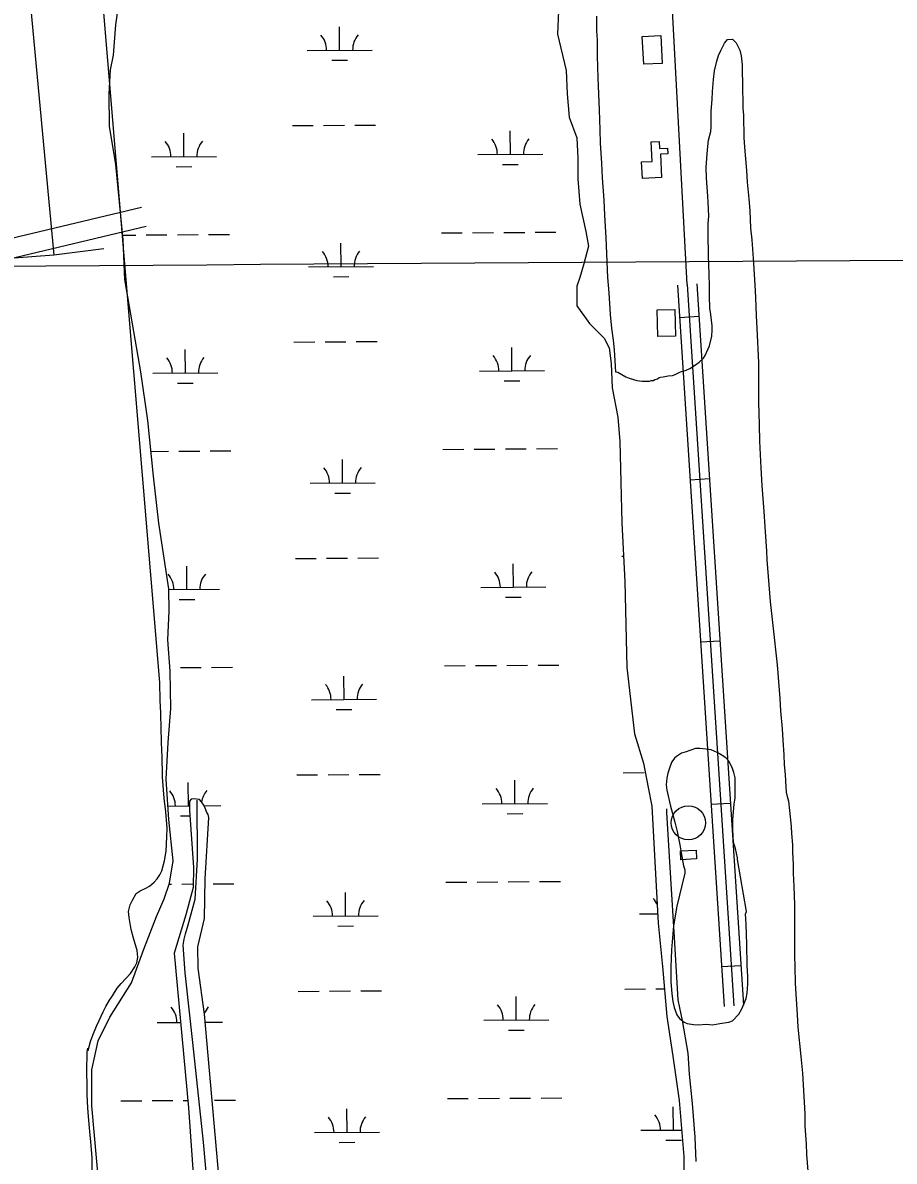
# Model space of a CAD drawing. Extents: x 3508733 to 3546731, y 546897 to 572481.
# Drawn here: x 3514902 to 3516242, y 556994 to 558744 of the extents above; entities that cross this region are included whole.
import ezdxf

# ---------------------------------------------------------------- set-up
doc = ezdxf.new("R2010")
doc.units = 0
for name, color, linetype in [('V-BLDG-OTLN', 7, 'Continuous'), ('V-DOMW-TANK', 7, 'Continuous'), ('V-DTCH-CNTR', 7, 'Continuous'), ('V-GRID-MAJR', 7, 'Continuous'), ('V-ROAD-CNTR', 7, 'Continuous'), ('V-SITE-VEGE', 7, 'Continuous'), ('V-TOPO-SHOR', 7, 'Continuous'), ('V-WETL-SWMP', 7, 'Continuous')]:
    doc.layers.add(name, color=color, linetype=linetype)

msp = doc.modelspace()

# ---------------------------------------------------------------- linework, layer by layer
at = {"layer": 'V-BLDG-OTLN'}
for points in [[(3515882.792, 558723.911), (3515885.014, 558681.3), (3515856.5100000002, 558679.813), (3515854.288, 558722.424)], [(3515884.0640000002, 558505.6680000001), (3515854.472, 558504.312), (3515853.309, 558529.705), (3515869.298, 558530.438), (3515867.913, 558560.62), (3515880.394, 558561.193), (3515880.898, 558550.23), (3515893.159, 558550.791), (3515893.559, 558542.058), (3515882.419, 558541.536)], [(3515877.992, 558261.335), (3515876.9620000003, 558302.375), (3515904.399, 558303.061), (3515905.4250000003, 558262.023)], [(3515912.881, 557470.703), (3515936.988, 557472.028), (3515937.736, 557458.406), (3515913.631, 557457.079)]]:
    msp.add_lwpolyline(points, close=True, dxfattribs=at)
at = {"layer": 'V-DOMW-TANK'}
msp.add_circle((3515925.1806391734, 557513.866257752), 26.291832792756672, dxfattribs=at)
at = {"layer": 'V-DTCH-CNTR'}
for points in [[(3514771.611, 560380.6460000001), (3514813.796, 559928.18), (3514869.286, 559319.379), (3514868.1520000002, 559311.699), (3514866.466, 559296.935), (3514889.877, 559027.332), (3514949.687, 558386.683)], [(3515026.364, 558395.985), (3514949.687, 558386.683), (3514772.6920000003, 558373.256), (3514734.964, 558365.363)]]:
    msp.add_lwpolyline(points, dxfattribs=at)
at = {"layer": 'V-GRID-MAJR'}
msp.add_spline([(3512877.5640000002, 558356.976), (3518151.221, 558391.11), (3523424.875, 558426.011), (3528698.522, 558461.679), (3533972.165, 558498.1140000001), (3539245.802, 558535.316), (3544519.434, 558573.285), (3544519.435, 558573.285)], degree=3, dxfattribs=at)
at = {"layer": 'V-ROAD-CNTR'}
for p, q in [((3515941.57107868, 558292.247389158), (3515911.6341385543, 558290.314393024)), ((3515957.679046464, 558042.767888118), (3515927.742106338, 558040.834891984)), ((3515973.787014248, 557793.2873870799), (3515943.8500741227, 557791.3543909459)), ((3515989.894982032, 557543.80788604), (3515959.9580419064, 557541.8748899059)), ((3516006.0029498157, 557294.3273850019), (3515976.0660096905, 557292.3943888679))]:
    msp.add_line(p, q, dxfattribs=at)
for points in [[(3515923.38111506, 558341.1772912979), (3515884.357193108, 559069.1838352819), (3515861.82123818, 559502.564968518), (3515831.933297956, 559979.206015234), (3515812.2693372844, 560356.564260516), (3515798.9523639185, 560642.5396885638), (3515782.454396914, 560953.924065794), (3515763.5544347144, 561330.0903134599)], [(3514480.205001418, 558316.3423409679), (3515084.4077930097, 558460.364052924)], [(3514487.486986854, 558287.2373991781), (3515091.3637790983, 558431.1821112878)], [(3515908.412144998, 558340.2112932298), (3515979.983001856, 557231.722510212)], [(3515923.38111506, 558341.1772912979), (3515994.9519719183, 557232.6885082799)], [(3515938.350085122, 558342.143289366), (3516009.9209419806, 557233.654506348)]]:
    msp.add_lwpolyline(points, dxfattribs=at)
at = {"layer": 'V-SITE-VEGE'}
for points in [[(3515008.423, 556961.875), (3515008.589, 556999.392), (3515006.551, 557023.3420000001), (3515004.8370000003, 557039.429), (3515002.795, 557062.307), (3515001.786, 557075.889), (3515000.798, 557095.902), (3515000.864, 557110.1950000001), (3515000.598, 557130.9230000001), (3515000.735, 557161.651), (3515002.1890000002, 557167.721), (3515002.269, 557164.1190000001), (3515006.164, 557177.705), (3515009.781, 557187.696), (3515015.202, 557201.2490000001), (3515019.529, 557209.806), (3515025.663, 557223.357), (3515029.63, 557231.558), (3515035.0330000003, 557241.181), (3515039.7060000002, 557247.95), (3515047.2630000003, 557259.707), (3515053.369, 557266.826), (3515067.375, 557282.487), (3515074.2090000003, 557292.461), (3515077.451, 557298.879), (3515078.919, 557307.448), (3515077.893, 557317.8150000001), (3515071.903, 557336.78), (3515068.389, 557350.0160000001), (3515065.253, 557368.253), (3515064.579, 557377.547), (3515067.127, 557387.9), (3515070.375, 557395.031), (3515076.4930000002, 557405.009), (3515082.5870000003, 557409.269), (3515091.181, 557413.518), (3515096.5530000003, 557416.711), (3515103.7290000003, 557422.755), (3515108.396, 557427.736), (3515112.711, 557434.148), (3515115.953, 557439.852), (3515119.953, 557455.556), (3515122.163, 557470.197), (3515123.3340000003, 557492.346), (3515123.748, 557505.564), (3515121.714, 557530.584), (3515119.306, 557552.035), (3515116.949, 557583.846), (3515116.383, 557618.152), (3515115.691, 557622.443), (3515115.417, 557641.027), (3515114.776, 557657.107), (3515114.174, 557683.1950000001), (3515113.187, 557702.139), (3515112.593, 557729.654), (3514925.491, 559967.02)], [(3515783.898, 558753.979), (3515784.154, 558731.466), (3515784.808, 558717.171), (3515785.055, 558692.515), (3515785.336, 558675.719), (3515785.977, 558658.563), (3515788.2630000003, 558609.958), (3515789.194, 558578.867), (3515789.467, 558558.856), (3515791.472, 558527.759), (3515792.801, 558505.2440000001), (3515795.148, 558470.929), (3515796.119, 558447.699), (3515798.466, 558413.028), (3515800.696, 558352.274), (3515802.738, 558328.681), (3515805.089, 558295.082), (3515807.1410000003, 558274.348), (3515809.56, 558255.758), (3515810.924, 558241.103), (3515812.2800000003, 558223.9450000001), (3515812.597, 558215.368), (3515813.275, 558207.145)], [(3515813.275, 558207.145), (3515816.845, 558206.416), (3515828.963, 558199.215), (3515833.9560000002, 558197.407), (3515845.732, 558193.782), (3515854.302, 558192.672), (3515861.45, 558192.639), (3515865.38, 558192.979), (3515867.8850000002, 558193.683), (3515871.461, 558194.023), (3515873.609, 558195.086), (3515877.545, 558196.497), (3515880.412, 558198.2710000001), (3515882.559, 558198.978), (3515886.4930000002, 558199.674), (3515894.357, 558200.712), (3515900.792, 558201.398), (3515904.732, 558203.1680000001), (3515909.7460000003, 558205.6460000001), (3515913.326, 558207.059), (3515921.555, 558209.525), (3515927.2830000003, 558212.001), (3515935.882, 558217.68), (3515941.975, 558221.9400000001), (3515948.435, 558227.985), (3515950.9560000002, 558232.262), (3515957.452, 558246.884), (3515961.091, 558261.876), (3515961.847, 558271.161), (3515961.878, 558277.95), (3515959.453, 558295.113), (3515958.423, 558304.767), (3515957.792, 558323.707), (3515957.497, 558337.644), (3515957.233, 558358.3690000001), (3515956.571, 558370.52), (3515956.285, 558386.603), (3515956.326, 558395.893), (3515955.6720000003, 558409.473), (3515955.787, 558435.2), (3515956.551, 558446.274), (3515955.574, 558468.074), (3515954.9, 558477.368), (3515953.235, 558504.889), (3515952.596, 558521.685), (3515954.501, 558548.1190000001), (3515956.352, 558563.118), (3515959.627, 558576.324), (3515960.014, 558583.113), (3515960.125, 558607.767), (3515961.632, 558625.627), (3515962.4, 558637.772), (3515963.913, 558656.345), (3515965.4, 558669.561), (3515968.683, 558684.552), (3515971.5810000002, 558693.117), (3515974.8310000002, 558700.963), (3515980.599, 558712.372), (3515985.268, 558718.068), (3515992.774, 558718.3910000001), (3515998.824, 558713.005), (3516004.49, 558701.546), (3516006.596, 558692.961), (3516007.964, 558679.018), (3516007.917, 558668.299), (3516008.197, 558651.506), (3516008.15, 558640.428), (3516008.789, 558623.274), (3516009.096, 558612.194), (3516009.764, 558601.473), (3516010.079, 558591.466), (3516010.3680000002, 558576.8150000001), (3516010.325, 558567.167), (3516011.333, 558552.511), (3516014.3910000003, 558516.768), (3516015.74, 558498.895), (3516018.126, 558472.799), (3516019.4760000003, 558454.926), (3516020.784, 558427.7660000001), (3516022.492, 558409.893), (3516024.866, 558381.295), (3516027.5470000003, 558340.906), (3516028.534, 558321.606), (3516029.48, 558293.3740000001), (3516030.467, 558274.432), (3516032.732, 558221.18), (3516032.933, 558185.805), (3516032.823, 558160.7930000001), (3516034.094, 558125.411), (3516034.701, 558100.753), (3516036.663, 558059.652), (3516038.328, 558032.4890000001), (3516041.367, 557992.455), (3516042.6920000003, 557968.866), (3516045.383, 557931.337), (3516046.038, 557918.113), (3516048.727, 557879.51), (3516050.759, 557854.131), (3516055.24, 557817.306), (3516061.761, 557756.89), (3516065.8200000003, 557705.059)], [(3516065.8200000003, 557705.059), (3516066.807, 557686.117), (3516069.187, 557658.5920000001), (3516070.18, 557641.08), (3516071.8680000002, 557618.56), (3516072.515, 557603.194), (3516073.877, 557588.18), (3516075.218, 557568.5210000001), (3516075.544, 557561.015), (3516076.9450000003, 557554.578), (3516079.054, 557547.064), (3516080.778, 557532.765), (3516083.166, 557508.099), (3516083.838, 557497.734), (3516085.19, 557480.22), (3516085.495, 557468.425), (3516086.13, 557450.556), (3516086.427, 557436.62), (3516087.406, 557415.892), (3516087.699, 557401.953), (3516088.352, 557387.302), (3516088.282, 557371.936), (3516088.534, 557348.351), (3516088.11, 557332.9890000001), (3516088.36, 557309.0480000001), (3516089.005, 557293.321), (3516089.603, 557266.877), (3516092.2490000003, 557218.985), (3516093.595, 557199.685), (3516098.039, 557154.6410000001), (3516100.427, 557128.904), (3516101.779, 557111.387), (3516104.0810000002, 557066.712), (3516104.353, 557047.4180000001), (3516106.02, 557020.61), (3516106.661, 557004.17), (3516108.693, 556978.433)]]:
    msp.add_lwpolyline(points, dxfattribs=at)
msp.add_lwpolyline([(3516000.761, 557457.726), (3516000.775, 557460.225), (3515997.619, 557474.176), (3515994.801, 557483.478), (3515993.4620000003, 557503.493), (3515993.5300000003, 557518.859), (3515995.778, 557542.432), (3515996.894, 557552.432), (3515997.302, 557563.8640000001), (3515997.372, 557579.587), (3515997.0300000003, 557582.804), (3515994.9220000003, 557591.389), (3515992.452, 557598.903), (3515987.494, 557608.574), (3515982.872, 557613.596), (3515975.39, 557618.632), (3515969.6890000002, 557621.8740000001), (3515960.057, 557625.8470000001), (3515952.561, 557627.309), (3515942.559, 557628.069), (3515936.126, 557628.095), (3515927.539, 557625.275), (3515921.811, 557622.799), (3515914.657, 557621.044), (3515907.131, 557616.076), (3515903.903, 557613.231), (3515899.59, 557607.534), (3515897.057, 557600.757), (3515893.794, 557590.052), (3515891.975, 557582.556), (3515891.2120000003, 557572.1950000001), (3515891.894, 557564.331), (3515897.503, 557539.653), (3515904.54, 557514.966), (3515908.048, 557500.657), (3515912.244, 557479.914), (3515913.977, 557467.758), (3515917.463, 557447.73), (3515919.578, 557441.648), (3515919.914, 557436.644), (3515907.538, 557385.6), (3515902.404, 557355.609), (3515899.381, 557318.819), (3515898.1890000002, 557292.025), (3515898.091, 557269.513), (3515899.467, 557257.7170000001), (3515899.7970000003, 557251.284), (3515901.529, 557239.125), (3515903.274, 557229.827), (3515907.514, 557218.731), (3515911.419, 557213.355), (3515918.54, 557207.606), (3515923.5330000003, 557205.439), (3515933.1750000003, 557203.9670000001), (3515940.321, 557203.58), (3515953.188, 557204.594), (3515962.115, 557203.484), (3515973.558, 557205.218), (3515987.144, 557207.66), (3515993.231, 557209.775), (3516002.565, 557219.741), (3516007.603, 557227.937), (3516014.108, 557243.987), (3516015.572, 557252.199), (3516016.35, 557266.488), (3516016.398, 557277.566), (3516015.761, 557294.72), (3516014.835, 557327.5970000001), (3516014.251, 557357.6140000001), (3516013.58, 557366.908), (3516013.252, 557373.341), (3516014.343, 557377.623)], close=True, dxfattribs=at)
at = {"layer": 'V-TOPO-SHOR'}
for points in [[(3515268.294, 555977.0160000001), (3515272.341, 556055.115), (3515257.6950000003, 556309.2980000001), (3515234.313, 556513.895), (3515213.569, 556596.708), (3515206.031, 556653.954), (3515197.218, 556781.743), (3515189.579, 556914.58), (3515179.984, 557023.071), (3515163.4790000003, 557176.172), (3515151.3510000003, 557283.296), (3515148.338, 557325.817), (3515149.876, 557335.115), (3515151.867, 557343.262), (3515156.2970000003, 557357.026), (3515166.899, 557396.608), (3515170.565, 557458.281), (3515170.076, 557548.809)], [(3515937.367, 556993.265), (3515935.477, 557030.475), (3515931.592, 557082.392), (3515926.753, 557127.4230000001), (3515924.84, 557159.808), (3515916.123, 557210.14), (3515911.853, 557229.68), (3515909.615, 557241.859), (3515904.102, 557337.873), (3515898.332, 557428.606), (3515896.196, 557462.371), (3515892.154, 557529.675), (3515892.182, 557535.645)]]:
    msp.add_lwpolyline(points, dxfattribs=at)
at = {"layer": 'V-WETL-SWMP'}
for p, q in [((3515389.0191831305, 558701.467073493), (3515388.773096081, 558737.4662303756)), ((3515339.0203563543, 558701.1252934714), (3515439.018009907, 558701.808853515)), ((3515377.1249471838, 558685.9544076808), (3515401.1243840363, 558686.1184620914)), ((3515316.401970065, 558585.5359891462), (3515348.401219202, 558585.7547283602)), ((3515364.4008437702, 558585.8640979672), (3515396.4000929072, 558586.0828371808)), ((3515412.3997174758, 558586.1922067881), (3515444.3989666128, 558586.4109460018)), ((3515149.6592740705, 558537.9650937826), (3515149.4131870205, 558573.9642506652)), ((3515651.5554970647, 558541.3959363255), (3515651.3094100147, 558577.3950932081)), ((3515099.6604472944, 558537.623313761), (3515199.6581008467, 558538.3068738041)), ((3515601.556670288, 558541.0541563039), (3515701.5543238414, 558541.737716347)), ((3515137.765038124, 558522.4524279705), (3515161.7644749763, 558522.6164823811)), ((3515639.661261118, 558525.8832705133), (3515663.6606979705, 558526.047324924)), ((3515055.7656686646, 558417.249460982), (3515075.6378057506, 558417.3853021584)), ((3515091.637430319, 558417.4946717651), (3515123.6366794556, 558417.7134109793)), ((3515139.636304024, 558417.8227805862), (3515171.635553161, 558418.0415198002)), ((3515187.6351777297, 558418.1508894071), (3515219.6344268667, 558418.3696286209)), ((3515545.534779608, 558420.5974054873), (3515577.534028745, 558420.8161447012)), ((3515593.5336533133, 558420.925514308), (3515625.5329024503, 558421.1442535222)), ((3515641.532527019, 558421.2536231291), (3515673.5317761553, 558421.4723623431)), ((3515689.531400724, 558421.58173195), (3515721.530649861, 558421.8004711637)), ((3515391.2932667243, 558368.7998647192), (3515391.0471796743, 558404.7990216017)), ((3515341.294439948, 558368.4580846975), (3515441.292093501, 558369.1416447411)), ((3515379.3990307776, 558353.2871989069), (3515403.39846763, 558353.4512533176)), ((3515318.6760536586, 558252.8687803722), (3515350.6753027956, 558253.0875195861)), ((3515366.674927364, 558253.196889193), (3515398.6741765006, 558253.4156284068)), ((3515414.673801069, 558253.524998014), (3515446.673050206, 558253.7437372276)), ((3515151.9333576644, 558205.2978850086), (3515151.687270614, 558241.2970418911)), ((3515653.829580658, 558208.7287275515), (3515653.5834936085, 558244.727884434)), ((3515101.9345308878, 558204.956104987), (3515201.9321844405, 558205.6396650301)), ((3515603.830753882, 558208.3869475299), (3515703.8284074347, 558209.0705075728)), ((3515140.0391217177, 558189.7852191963), (3515164.03855857, 558189.949273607)), ((3515641.9353447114, 558193.2160617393), (3515665.934781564, 558193.3801161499)), ((3515098.9810528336, 558084.8621171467), (3515125.910763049, 558085.0462022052)), ((3515141.910387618, 558085.1555718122), (3515173.909636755, 558085.3743110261)), ((3515189.909261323, 558085.4836806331), (3515221.90851046, 558085.7024198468)), ((3515547.808863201, 558087.9301967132), (3515579.808112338, 558088.1489359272)), ((3515595.807736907, 558088.2583055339), (3515627.806986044, 558088.477044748)), ((3515643.806610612, 558088.5864143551), (3515675.8058597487, 558088.805153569)), ((3515691.8054843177, 558088.9145231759), (3515723.8047334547, 558089.1332623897)), ((3515393.567350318, 558036.132655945), (3515393.3212632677, 558072.1318128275)), ((3515343.5685235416, 558035.7908759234), (3515443.5661770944, 558036.4744359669)), ((3515381.6731143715, 558020.6199901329), (3515405.672551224, 558020.7840445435)), ((3515320.950137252, 557920.2015715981), (3515352.9493863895, 557920.420310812)), ((3515368.949010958, 557920.529680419), (3515400.9482600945, 557920.7484196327)), ((3515416.9478846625, 557920.8577892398), (3515448.9471337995, 557921.0765284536)), ((3515822.8463602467, 557923.632414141), (3515825.4966688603, 557923.6505310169)), ((3515154.207441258, 557872.6306762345), (3515153.9613542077, 557908.629833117)), ((3515656.103664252, 557876.0615187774), (3515655.857577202, 557912.0606756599)), ((3515126.314729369, 557872.440008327), (3515204.206268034, 557872.9724562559)), ((3515606.104837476, 557875.7197387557), (3515706.1024910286, 557876.4032987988)), ((3515142.313205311, 557857.1180104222), (3515166.312642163, 557857.282064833)), ((3515644.2094283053, 557860.5488529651), (3515668.208865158, 557860.7129073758)), ((3515128.1076738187, 557752.3784658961), (3515128.184846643, 557752.3789934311)), ((3515144.1844712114, 557752.488363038), (3515176.1837203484, 557752.707102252)), ((3515192.183344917, 557752.816471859), (3515224.182594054, 557753.0352110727)), ((3515550.082946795, 557755.2629879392), (3515582.082195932, 557755.4817271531)), ((3515598.0818205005, 557755.5910967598), (3515630.0810696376, 557755.809835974)), ((3515646.080694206, 557755.919205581), (3515678.0799433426, 557756.137944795)), ((3515694.079567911, 557756.2473144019), (3515726.078817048, 557756.4660536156)), ((3515395.8414339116, 557703.465447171), (3515395.5953468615, 557739.4646040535)), ((3515345.842607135, 557703.1236671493), (3515445.8402606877, 557703.8072271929)), ((3515383.947197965, 557687.9527813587), (3515407.9466348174, 557688.1168357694)), ((3515323.224220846, 557587.5343628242), (3515355.2234699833, 557587.7531020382)), ((3515371.2230945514, 557587.8624716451), (3515403.222343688, 557588.0812108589)), ((3515419.2219682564, 557588.1905804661), (3515451.2212173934, 557588.4093196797)), ((3515825.12044384, 557590.9652053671), (3515857.119692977, 557591.1839445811)), ((3515156.4815248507, 557539.9634674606), (3515156.2354378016, 557575.9626243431)), ((3515658.377747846, 557543.3943100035), (3515658.1316607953, 557579.393466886)), ((3515125.1061613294, 557539.7489929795), (3515158.1949744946, 557539.9751801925)), ((3515180.745693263, 557540.1293315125), (3515206.4803516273, 557540.305247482)), ((3515608.378921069, 557543.0525299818), (3515708.376574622, 557543.7360900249)), ((3515144.5872889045, 557524.4508016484), (3515158.761661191, 557524.5476942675)), ((3515646.483511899, 557527.8816441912), (3515670.4829487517, 557528.045698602)), ((3515126.83856744, 557419.6870367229), (3515130.4589302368, 557419.7117846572)), ((3515146.458554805, 557419.8211542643), (3515164.1010562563, 557419.9417541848)), ((3515194.4574285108, 557420.1492630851), (3515226.456677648, 557420.3680022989)), ((3515552.357030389, 557422.5957791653), (3515584.356279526, 557422.8145183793)), ((3515600.355904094, 557422.923887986), (3515632.355153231, 557423.1426272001)), ((3515648.3547777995, 557423.251996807), (3515680.3540269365, 557423.4707360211)), ((3515696.3536515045, 557423.580105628), (3515728.3529006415, 557423.7988448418)), ((3515398.115517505, 557370.7982383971), (3515397.8694304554, 557406.7973952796)), ((3515348.116690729, 557370.4564583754), (3515448.1143442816, 557371.140018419)), ((3515850.012913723, 557373.8873009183), (3515877.970724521, 557374.0784138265)), ((3515386.2212815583, 557355.2855725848), (3515410.220718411, 557355.4496269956)), ((3515325.4983044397, 557254.8671540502), (3515357.4975535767, 557255.085893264)), ((3515373.4971781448, 557255.195262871), (3515405.4964272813, 557255.4140020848)), ((3515421.4960518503, 557255.5233716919), (3515453.4953009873, 557255.7421109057)), ((3515827.3945274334, 557258.297996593), (3515859.393776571, 557258.516735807)), ((3515875.3934011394, 557258.6261054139), (3515888.4535897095, 557258.7153817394)), ((3515660.651831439, 557210.7271012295), (3515660.405744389, 557246.726258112)), ((3515108.756781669, 557206.9544786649), (3515144.6109892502, 557207.1995694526)), ((3515182.1957468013, 557207.456489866), (3515208.754435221, 557207.638038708)), ((3515610.6530046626, 557210.3853212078), (3515710.6506582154, 557211.0688812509)), ((3515648.7575954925, 557195.2144354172), (3515672.757032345, 557195.3784898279)), ((3515052.734890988, 557086.4977278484), (3515084.734140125, 557086.7164670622)), ((3515100.733764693, 557086.825836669), (3515132.73301383, 557087.0445758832)), ((3515148.7326383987, 557087.1539454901), (3515155.895327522, 557087.2029079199)), ((3515196.731512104, 557087.4820543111), (3515228.730761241, 557087.7007935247)), ((3515554.6311139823, 557089.9285703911), (3515586.6303631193, 557090.1473096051)), ((3515602.629987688, 557090.2566792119), (3515634.629236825, 557090.4754184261)), ((3515650.628861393, 557090.584788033), (3515682.62811053, 557090.8035272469)), ((3515698.6277350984, 557090.912896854), (3515730.6269842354, 557091.1316360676)), ((3515902.285824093, 557041.5618721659), (3515902.039737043, 557077.5610290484)), ((3515400.389601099, 557038.1310296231), (3515400.143514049, 557074.1301865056)), ((3515350.3907743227, 557037.7892496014), (3515450.3884278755, 557038.472809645)), ((3515852.2869973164, 557041.2200921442), (3515914.9197001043, 557041.6482343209)), ((3515890.3915881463, 557026.0492063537), (3515914.391024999, 557026.2132607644)), ((3515388.495365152, 557022.6183638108), (3515412.494802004, 557022.7824182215))]:
    msp.add_line(p, q, dxfattribs=at)
for points in [[(3515019.305, 556953.414), (3515007.944, 557079.03), (3515008.2060000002, 557134.221), (3515017.617, 557178.79), (3515035.727, 557215.0380000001), (3515069.092, 557267.772), (3515088.196, 557319.654), (3515107.292, 557369.696), (3515119.381, 557397.235), (3515127.313, 557421.113), (3515132.9960000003, 557455.581), (3515126.399, 557519.084), (3515122.5330000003, 557580.915), (3515125.535, 557637.236), (3515129.289, 557689.803), (3515128.538, 557746.8740000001), (3515124.785, 557794.935), (3515127.037, 557839.241), (3515126.286, 557873.784), (3515111.275, 557974.411), (3515103.018, 558046.502), (3515094.0100000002, 558132.11), (3515083.5, 558207.204), (3515070.739, 558280.797), (3515058.728, 558349.133), (3515056.4760000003, 558409.96), (3515045.216, 558525.607), (3515035.457, 558584.932), (3515034.7060000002, 558634.4940000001), (3515036.958, 558671.29), (3515041.4620000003, 558693.819), (3515045.216, 558740.377), (3515048.969, 558769.664)], [(3515725.333, 558762.155), (3515723.832, 558726.109), (3515737.344, 558670.539), (3515738.846, 558634.4940000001), (3515741.848, 558598.449), (3515753.859, 558566.909), (3515755.361, 558535.3690000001), (3515755.361, 558503.829), (3515758.363, 558464.78), (3515767.3710000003, 558422.727), (3515771.876, 558400.199), (3515764.369, 558373.165), (3515758.363, 558352.138), (3515753.859, 558338.621), (3515753.859, 558308.583), (3515773.377, 558281.549), (3515795.897, 558259.0210000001), (3515803.404, 558244.002), (3515806.407, 558219.9720000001), (3515807.9080000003, 558182.425), (3515816.916, 558137.368), (3515819.92, 558099.822), (3515822.9220000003, 557975.165), (3515827.427, 557885.051), (3515830.429, 557752.885), (3515842.44, 557650.756), (3515855.952, 557605.699), (3515863.4590000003, 557568.152)], [(3515863.4590000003, 557568.152), (3515869.015, 557539.746), (3515878.739, 557359.866), (3515885.3200000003, 557293.144), (3515892.3140000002, 557216.302), (3515901.222, 557155.088), (3515911.017, 557086.971), (3515918.426, 557000.928), (3515918.523, 556943.8960000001)], [(3515188.044, 557522.01), (3515187.096, 557526.464), (3515184.844, 557529.844), (3515182.216, 557536.602), (3515180.34, 557541.108), (3515176.586, 557545.9890000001), (3515173.5840000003, 557549.7440000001), (3515164.2, 557550.87), (3515160.822, 557550.495), (3515158.1950000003, 557547.115), (3515158.1950000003, 557543.361), (3515158.199, 557532.731), (3515164.223, 557445.314), (3515164.076, 557414.5), (3515152.379, 557372.701), (3515134.62, 557313.454), (3515156.948, 557076.022), (3515181.932, 556719.914)], [(3515209.473, 556901.917), (3515181.089, 557219.867), (3515171.305, 557290.283), (3515171.002, 557323.4), (3515181.326, 557366.584), (3515182.077, 557427.752), (3515188.044, 557522.01)]]:
    msp.add_lwpolyline(points, dxfattribs=at)
for centre, radius, start, end in [((3515333.774297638, 558701.5642469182), 35.24628790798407, 359.61983405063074, 41.163492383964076), ((3515444.2575773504, 558702.3194841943), 35.246287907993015, 139.6198311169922, 181.16348945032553), ((3515596.310611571, 558541.4931097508), 35.24628790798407, 359.61983405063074, 41.163492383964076), ((3515706.793891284, 558542.2483470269), 35.246287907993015, 139.6198311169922, 181.16348945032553), ((3515094.4143885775, 558538.0622672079), 35.24628790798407, 359.61983405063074, 41.163492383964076), ((3515204.89766829, 558538.817504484), 35.246287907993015, 139.6198311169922, 181.16348945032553), ((3515336.0483812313, 558368.8970381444), 35.24628790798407, 359.61983405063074, 41.163492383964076), ((3515446.531660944, 558369.6522754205), 35.246287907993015, 139.6198311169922, 181.16348945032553), ((3515598.584695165, 558208.8259009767), 35.24628790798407, 359.61983405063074, 41.163492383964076), ((3515709.0679748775, 558209.5811382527), 35.246287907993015, 139.6198311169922, 181.16348945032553), ((3515096.688472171, 558205.3950584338), 35.24628790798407, 359.61983405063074, 41.163492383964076), ((3515207.171751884, 558206.1502957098), 35.246287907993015, 139.6198311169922, 181.16348945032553), ((3515338.322464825, 558036.2298293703), 35.24628790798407, 359.61983405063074, 41.163492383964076), ((3515448.8057445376, 558036.9850666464), 35.246287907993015, 139.6198311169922, 181.16348945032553), ((3515711.3420584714, 557876.9139294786), 35.246287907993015, 139.6198311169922, 181.16348945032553), ((3515098.9625557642, 557872.7278496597), 35.24628790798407, 359.61983405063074, 41.163492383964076), ((3515209.4458354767, 557873.4830869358), 35.246287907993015, 139.6198311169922, 181.16348945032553), ((3515600.858778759, 557876.1586922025), 35.24628790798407, 359.61983405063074, 41.163492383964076), ((3515340.596548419, 557703.5626205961), 35.24628790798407, 359.61983405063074, 41.163492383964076), ((3515451.079828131, 557704.3178578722), 35.246287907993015, 139.6198311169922, 181.16348945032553), ((3515713.6161420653, 557544.2467207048), 35.246287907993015, 139.6198311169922, 181.16348945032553), ((3515101.236639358, 557540.0606408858), 35.24628790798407, 359.61983405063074, 41.163492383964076), ((3515211.71991907, 557540.8158781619), 35.246287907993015, 139.6198311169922, 172.04839740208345), ((3515603.1328623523, 557543.4914834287), 35.24628790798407, 359.61983405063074, 41.163492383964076), ((3515342.8706320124, 557370.8954118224), 35.24628790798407, 359.61983405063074, 41.163492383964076), ((3515453.353911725, 557371.6506490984), 35.246287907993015, 139.6198311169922, 181.16348945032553), ((3515844.7668550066, 557374.3262543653), 35.24628790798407, 22.992282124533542, 41.16349238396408), ((3515715.8902256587, 557211.5795119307), 35.246287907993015, 139.6198311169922, 181.16348945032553), ((3515103.510722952, 557207.3934321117), 35.24628790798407, 359.61983405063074, 41.163492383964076), ((3515213.994002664, 557208.1486693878), 35.246287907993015, 139.6198311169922, 159.4285538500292), ((3515605.4069459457, 557210.8242746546), 35.24628790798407, 359.61983405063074, 41.163492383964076), ((3515345.144715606, 557038.2282030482), 35.24628790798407, 359.61983405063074, 41.163492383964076), ((3515455.6279953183, 557038.9834403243), 35.246287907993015, 139.6198311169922, 181.16348945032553), ((3515847.0409386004, 557041.6590455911), 35.24628790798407, 359.61983405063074, 41.163492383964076)]:
    msp.add_arc(centre, radius, start, end, dxfattribs=at)

doc.saveas('drawing.dxf')
